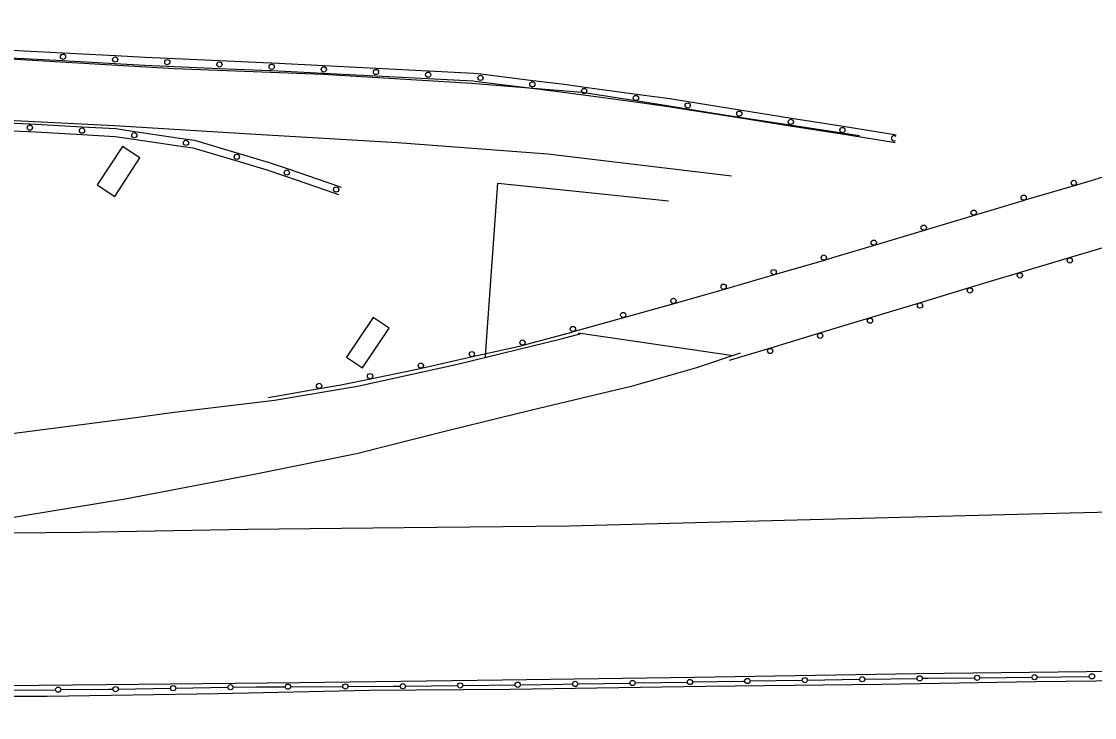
# Model space of a CAD drawing. Extents: x 2402803 to 2427059, y 6985292 to 6997652.
# Drawn here: x 2424732.7 to 2425143.7, y 6991497.3 to 6991763.7 of the extents above; entities that cross this region are included whole.
import ezdxf

# ---------------------------------------------------------------- set-up
doc = ezdxf.new("R2010")
doc.units = 0
for name, color, linetype in [('p_drainage riprap', 7, 'Continuous'), ('p_road - paved curb', 7, 'Continuous'), ('p_road bridge end', 7, 'Continuous'), ('p_road conc barrier', 7, 'Continuous'), ('p_road guard fences', 7, 'Continuous'), ('p_road guard rails', 7, 'Continuous'), ('p_structure ruins', 7, 'Continuous')]:
    doc.layers.add(name, color=color, linetype=linetype)

msp = doc.modelspace()

# ---------------------------------------------------------------- linework, layer by layer
at = {"layer": 'p_drainage riprap'}
msp.add_lwpolyline([(2424910.47, 6991635.13), (2424910.77, 6991641.36), (2424915.15, 6991701.75), (2424943.87, 6991698.89), (2424980.52, 6991695.08)], dxfattribs=at)
at = {"layer": 'p_road - paved curb'}
for points in [[(2424452.62, 6991763.67), (2424499.99, 6991760.92), (2424548.07, 6991758.82), (2424596.55, 6991756.07), (2424658.71, 6991752.52), (2424730.43, 6991749.23), (2424791.15, 6991745.71), (2424848.22, 6991743.54), (2424905.1, 6991740.08), (2424947.4, 6991736.67), (2424972.85, 6991732.61), (2425001.07, 6991728.12), (2425053.6, 6991720.02)], [(2425004.68, 6991704.52), (2424934.26, 6991712.94), (2424876.67, 6991717.21), (2424822.43, 6991720.37), (2424768.38, 6991723.73), (2424694.25, 6991727.48), (2424619.58, 6991730.79), (2424548.02, 6991734.12), (2424460.91, 6991737.66), (2424410.99, 6991742.15), (2424351.92, 6991746.13), (2424282.8, 6991749.53), (2424205.59, 6991752.73), (2424152.05, 6991757.43), (2424081.6, 6991757.83)], [(2424083.61, 6991570.83), (2424140.04, 6991572.84), (2424224.92, 6991575.36), (2424308.73, 6991578.55), (2424373.81, 6991580.83), (2424435.91, 6991582.53), (2424491.62, 6991583.93), (2424547.59, 6991586.93), (2424616.11, 6991591.99), (2424679.26, 6991598.52), (2424725.02, 6991605.48), (2424775.49, 6991612.04), (2424790.19, 6991614.04), (2424829.58, 6991618.79), (2424861.37, 6991624.16), (2424899.72, 6991632.48), (2424938.95, 6991642.15), (2424947.55, 6991644.42)], [(2425007.9, 6991636.69), (2424991.23, 6991631.16), (2424966.23, 6991623.93), (2424928.17, 6991614.93), (2424896.41, 6991607.08), (2424860.97, 6991598.26), (2424821.78, 6991590.34), (2424772.41, 6991580.8), (2424714.88, 6991571.38), (2424714.68, 6991567.9), (2424755.58, 6991568.19), (2424819.3, 6991569.33), (2424879.21, 6991570.02), (2424942.46, 6991570.69), (2425014.95, 6991572.62), (2425123.99, 6991575.32), (2425202.02, 6991577.27), (2425272.29, 6991578.99)], [(2424084.41, 6991499.76), (2424172.14, 6991502.62), (2424235.48, 6991503.9), (2424316.39, 6991504.22), (2424393.73, 6991505.05), (2424463.56, 6991506.36), (2424539.37, 6991507.56), (2424610.66, 6991508.25), (2424700.7, 6991509.34), (2424765.14, 6991509.98), (2424839.21, 6991510.65), (2424916.88, 6991511.69), (2424990.56, 6991512.75), (2425075.39, 6991514.09), (2425162.26, 6991515.2), (2425274.55, 6991517.59)], [(2424085.01, 6991497.29), (2424135.54, 6991498.41), (2424196.66, 6991499.85), (2424252.67, 6991500.13), (2424299.29, 6991500.71), (2424351.54, 6991502.16), (2424416.32, 6991502.97), (2424468.45, 6991503.65), (2424527.51, 6991503.8), (2424625.02, 6991504.87), (2424683.84, 6991505.47), (2424742.55, 6991505.5), (2424808.04, 6991506.53), (2424865.89, 6991507.78), (2424919.93, 6991508.1), (2424994.62, 6991509.24), (2425062.17, 6991510.03), (2425121.18, 6991511.1), (2425178.61, 6991511.73), (2425247.55, 6991512.66), (2425273.64, 6991512.46)]]:
    msp.add_lwpolyline(points, dxfattribs=at)
at = {"layer": 'p_road bridge end'}
msp.add_lwpolyline([(2424945.97, 6991644.53), (2425005.22, 6991635.9)], dxfattribs=at)
at = {"layer": 'p_road conc barrier'}
for p, q in [((2424728.58, 6991749.76), (2424748.55, 6991748.68)), ((2424728.74, 6991752.75), (2424748.71, 6991751.68)), ((2424748.71, 6991751.68), (2424768.68, 6991750.6)), ((2424788.63, 6991749.61), (2424808.61, 6991748.73)), ((2424748.55, 6991748.68), (2424768.52, 6991747.61)), ((2424788.49, 6991746.62), (2424808.47, 6991745.73)), ((2424828.61, 6991747.84), (2424848.58, 6991746.83)), ((2424848.58, 6991746.83), (2424868.55, 6991745.82)), ((2424868.55, 6991745.82), (2424888.53, 6991744.81)), ((2424828.45, 6991744.85), (2424848.43, 6991743.84)), ((2424848.43, 6991743.84), (2424868.4, 6991742.82)), ((2424868.4, 6991742.82), (2424888.38, 6991741.81)), ((2424908.7, 6991743.57), (2424928.55, 6991741.12)), ((2424908.33, 6991740.6), (2424928.18, 6991738.14)), ((2424948.42, 6991738.56), (2424968.24, 6991735.87)), ((2424948.02, 6991735.59), (2424967.83, 6991732.89)), ((2424987.63, 6991730.04), (2425007.38, 6991726.9)), ((2424988.1, 6991733), (2425007.85, 6991729.86)), ((2425007.85, 6991729.86), (2425027.6, 6991726.73)), ((2425007.38, 6991726.9), (2425027.13, 6991723.76)), ((2425027.6, 6991726.73), (2425047.36, 6991723.59)), ((2424735.85, 6991721.52), (2424755.81, 6991720.41)), ((2424736.01, 6991724.52), (2424755.97, 6991723.4)), ((2424776.14, 6991721.61), (2424795.93, 6991718.69)), ((2425027.13, 6991723.76), (2425046.89, 6991720.63)), ((2425047.36, 6991723.59), (2425067.11, 6991720.45)), ((2424775.7, 6991718.64), (2424795.49, 6991715.72)), ((2425046.89, 6991720.63), (2425066.64, 6991717.49)), ((2425066.64, 6991717.49), (2425067.28, 6991717.39)), ((2425067.11, 6991720.45), (2425067.75, 6991720.35)), ((2424833.83, 6991704.44), (2424852.74, 6991697.95)), ((2424834.8, 6991707.27), (2424853.72, 6991700.79)), ((2424853.72, 6991700.79), (2424855.09, 6991700.31)), ((2424852.74, 6991697.95), (2424854.12, 6991697.47))]:
    msp.add_line(p, q, dxfattribs=at)
for points in [[(2424768.68, 6991750.6), (2424780.13, 6991749.99), (2424788.63, 6991749.61)], [(2424768.52, 6991747.61), (2424779.98, 6991746.99), (2424788.49, 6991746.62)], [(2424808.47, 6991745.73), (2424827.96, 6991744.87), (2424828.45, 6991744.85)], [(2424808.61, 6991748.73), (2424828.1, 6991747.87), (2424828.61, 6991747.84)], [(2424888.38, 6991741.81), (2424905.52, 6991740.94), (2424908.33, 6991740.6)], [(2424888.53, 6991744.81), (2424905.78, 6991743.94), (2424908.7, 6991743.57)], [(2424928.18, 6991738.14), (2424940.2, 6991736.65), (2424948.02, 6991735.59)], [(2424928.55, 6991741.12), (2424940.58, 6991739.63), (2424948.42, 6991738.56)], [(2424968.24, 6991735.87), (2424980.96, 6991734.13), (2424988.1, 6991733)], [(2424967.83, 6991732.89), (2424980.52, 6991731.17), (2424987.63, 6991730.04)], [(2424715.99, 6991725.35), (2424735.67, 6991724.54), (2424736.01, 6991724.52)], [(2424715.86, 6991722.35), (2424735.52, 6991721.54), (2424735.85, 6991721.52)], [(2424755.97, 6991723.4), (2424768.87, 6991722.68), (2424776.14, 6991721.61)], [(2424755.81, 6991720.41), (2424768.57, 6991719.7), (2424775.7, 6991718.64)], [(2424795.93, 6991718.69), (2424798.96, 6991718.24), (2424815.6, 6991713.3)], [(2424795.49, 6991715.72), (2424798.31, 6991715.3), (2424814.75, 6991710.43)], [(2424815.6, 6991713.3), (2424827.55, 6991709.76), (2424834.8, 6991707.27)], [(2424814.75, 6991710.43), (2424826.63, 6991706.9), (2424833.83, 6991704.44)]]:
    msp.add_lwpolyline(points, dxfattribs=at)
for centre in [(2424748.63, 6991750.18), (2424768.6, 6991749.11), (2424788.56, 6991748.11), (2424808.54, 6991747.23), (2424828.53, 6991746.34), (2424848.5, 6991745.33), (2424868.48, 6991744.32), (2424888.45, 6991743.31), (2424908.52, 6991742.09), (2424928.37, 6991739.63), (2424948.22, 6991737.08), (2424968.04, 6991734.38), (2424987.86, 6991731.52), (2425007.62, 6991728.38), (2425027.37, 6991725.25), (2424735.93, 6991723.02), (2424755.89, 6991721.91), (2424775.92, 6991720.13), (2425047.12, 6991722.11), (2424795.71, 6991717.2), (2424815.18, 6991711.87), (2424834.31, 6991705.86), (2424853.23, 6991699.37)]:
    msp.add_circle(centre, 1, dxfattribs=at)
msp.add_arc((2425066.87, 6991718.97), 1, 40.1821, 301.7723, dxfattribs=at)
at = {"layer": 'p_road guard fences'}
for p, q in [((2425011.73, 6991511.29), (2425031.72, 6991511.59)), ((2425033.72, 6991511.62), (2425053.71, 6991511.92)), ((2425055.71, 6991511.95), (2425075.71, 6991512.26)), ((2425099.69, 6991512.51), (2425119.69, 6991512.71)), ((2424725.78, 6991507.75), (2424745.78, 6991507.94)), ((2424769.77, 6991508.19), (2424789.77, 6991508.51)), ((2424791.77, 6991508.55), (2424811.77, 6991508.87)), ((2424835.76, 6991509.09), (2424855.76, 6991509.16)), ((2424879.76, 6991509.29), (2424899.75, 6991509.54)), ((2424901.75, 6991509.57), (2424921.75, 6991509.82)), ((2424945.74, 6991510.16), (2424965.74, 6991510.5)), ((2424967.74, 6991510.54), (2424987.73, 6991510.88))]:
    msp.add_line(p, q, dxfattribs=at)
for points in [[(2424989.73, 6991510.92), (2425009, 6991511.25), (2425009.73, 6991511.26)], [(2425077.7, 6991512.29), (2425079.96, 6991512.32), (2425097.7, 6991512.49)], [(2425121.68, 6991512.73), (2425130.99, 6991512.82), (2425141.68, 6991513.03)], [(2424747.77, 6991507.96), (2424766.06, 6991508.13), (2424767.77, 6991508.16)], [(2424813.76, 6991508.9), (2424822.73, 6991509.05), (2424833.76, 6991509.09)], [(2424857.76, 6991509.17), (2424875.11, 6991509.23), (2424877.76, 6991509.26)], [(2424923.75, 6991509.85), (2424940.19, 6991510.06), (2424943.74, 6991510.12)]]:
    msp.add_lwpolyline(points, dxfattribs=at)
for centre in [(2424944.74, 6991510.14), (2424966.74, 6991510.52), (2424988.73, 6991510.9), (2425010.73, 6991511.28), (2425032.72, 6991511.61), (2425054.71, 6991511.94), (2425076.71, 6991512.27), (2425098.7, 6991512.5), (2425120.69, 6991512.72), (2425142.68, 6991513.05), (2424746.78, 6991507.95), (2424768.77, 6991508.17), (2424790.77, 6991508.53), (2424812.77, 6991508.89), (2424834.76, 6991509.09), (2424856.76, 6991509.17), (2424878.76, 6991509.28), (2424900.75, 6991509.56), (2424922.75, 6991509.84)]:
    msp.add_circle(centre, 1, dxfattribs=at)
at = {"layer": 'p_road guard rails'}
for p, q in [((2425136, 6991700.95), (2425155.17, 6991706.62)), ((2425097.69, 6991689.55), (2425116.84, 6991695.29)), ((2425078.55, 6991683.82), (2425097.69, 6991689.55)), ((2425059.4, 6991678.08), (2425078.55, 6991683.82)), ((2425021.07, 6991666.79), (2425040.25, 6991672.37)), ((2425133.94, 6991673.17), (2425114.81, 6991667.44)), ((2425001.9, 6991661.2), (2425021.07, 6991666.79)), ((2425095.68, 6991661.69), (2425076.54, 6991655.91)), ((2424963.43, 6991650.38), (2424982.68, 6991655.75)), ((2425076.54, 6991655.91), (2425057.41, 6991650.12)), ((2424944.18, 6991645), (2424963.43, 6991650.38)), ((2425038.28, 6991644.33), (2425019.16, 6991638.54)), ((2425019.16, 6991638.54), (2425003.75, 6991633.87)), ((2424885.91, 6991631.02), (2424905.39, 6991635.41)), ((2424827.2, 6991619.82), (2424846.85, 6991623.21))]:
    msp.add_line(p, q, dxfattribs=at)
for points in [[(2425116.84, 6991695.29), (2425117.55, 6991695.5), (2425136, 6991700.95)], [(2425040.25, 6991672.37), (2425043.8, 6991673.41), (2425059.4, 6991678.08)], [(2425153.07, 6991678.9), (2425152.47, 6991678.72), (2425133.94, 6991673.17)], [(2425114.81, 6991667.44), (2425103.75, 6991664.13), (2425095.68, 6991661.69)], [(2424982.68, 6991655.75), (2424995.67, 6991659.38), (2425001.9, 6991661.2)], [(2425057.41, 6991650.12), (2425051.35, 6991648.29), (2425038.28, 6991644.33)], [(2424924.87, 6991639.81), (2424943.45, 6991644.8), (2424944.18, 6991645)], [(2424905.39, 6991635.41), (2424924.54, 6991639.72), (2424924.87, 6991639.81)], [(2424866.41, 6991626.95), (2424882.31, 6991630.21), (2424885.91, 6991631.02)], [(2424846.85, 6991623.21), (2424855.08, 6991624.63), (2424866.41, 6991626.95)]]:
    msp.add_lwpolyline(points, dxfattribs=at)
for centre in [(2425135.72, 6991701.91), (2425116.55, 6991696.25), (2425097.41, 6991690.51), (2425078.26, 6991684.78), (2425059.11, 6991679.04), (2425039.97, 6991673.33), (2425134.22, 6991672.21), (2425020.8, 6991667.75), (2425115.1, 6991666.48), (2425001.62, 6991662.16), (2425095.97, 6991660.73), (2424982.41, 6991656.72), (2425076.83, 6991654.95), (2424963.16, 6991651.34), (2424943.91, 6991645.97), (2425057.7, 6991649.16), (2425038.57, 6991643.37), (2424924.62, 6991640.78), (2425019.45, 6991637.58), (2424905.17, 6991636.38), (2424885.69, 6991632), (2424866.21, 6991627.93), (2424846.68, 6991624.19)]:
    msp.add_circle(centre, 1, dxfattribs=at)
at = {"layer": 'p_structure ruins'}
for points in [[(2424771.34, 6991715.87), (2424761.69, 6991701.15), (2424768.43, 6991696.73), (2424778.08, 6991711.45)], [(2424863.33, 6991631.14), (2424873.49, 6991646.3), (2424867.41, 6991650.37), (2424857.25, 6991635.21)]]:
    msp.add_lwpolyline(points, close=True, dxfattribs=at)

doc.saveas('drawing.dxf')
